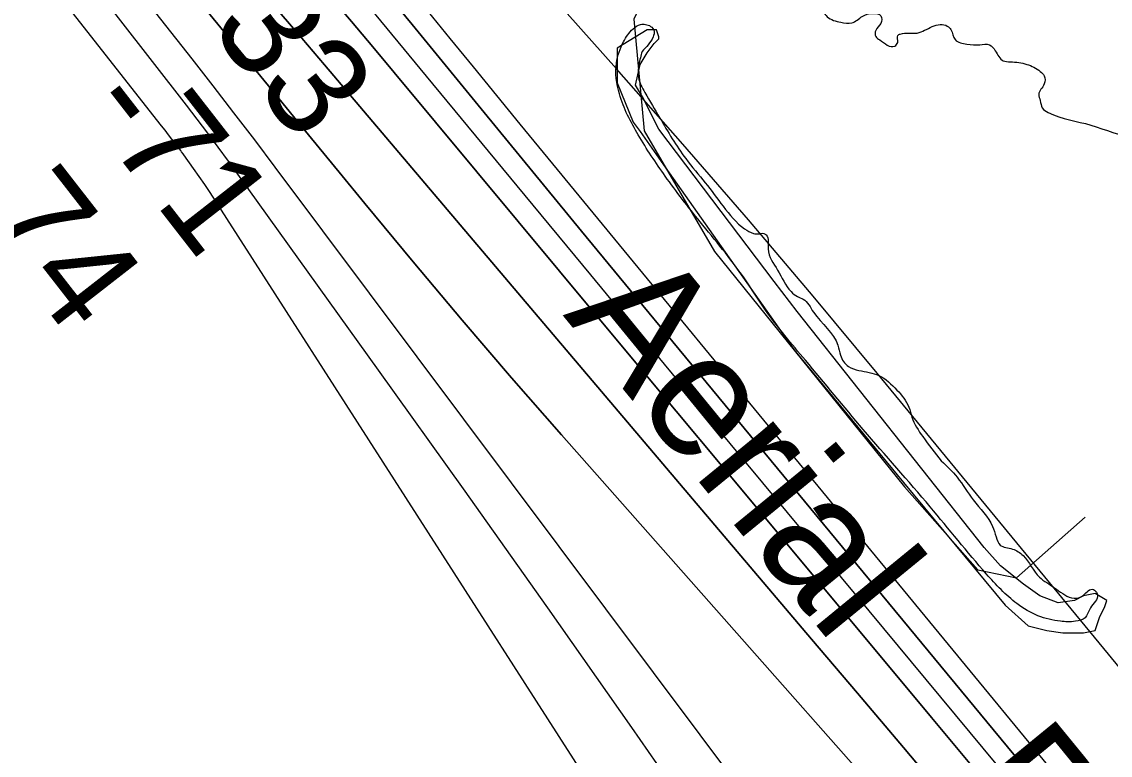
# Model space of a CAD drawing. Extents: x 3887375 to 3925618, y 296674 to 322633.
# Drawn here: x 3902237 to 3902961, y 305113 to 305600 of the extents above; entities that cross this region are included whole.
import ezdxf

# ---------------------------------------------------------------- set-up
doc = ezdxf.new("R2010")
doc.units = 0
for name, color, linetype in [('V-GRID-MAJR', 7, 'Continuous'), ('V-RIVR-EDGE', 7, 'Continuous'), ('V-RIVR-IDEN', 7, 'Continuous'), ('V-RIVR-JETY', 7, 'Continuous'), ('V-RIVR-RANG', 7, 'Continuous'), ('V-RRAP-FSHR', 7, 'Continuous'), ('V-TOPO-DPTH', 7, 'Continuous'), ('V-TOPO-MAJR', 7, 'Continuous'), ('V-TOPO-MINR', 7, 'Continuous'), ('V-TOPO-WATR', 7, 'Continuous')]:
    doc.layers.add(name, color=color, linetype=linetype)

msp = doc.modelspace()

# ---------------------------------------------------------------- linework, layer by layer
at = {"layer": 'V-GRID-MAJR'}
msp.add_spline([(3902269.22, 302288.25), (3902166.14, 308345.1), (3902063.01, 314405.04), (3901959.87, 320464.98), (3901959.82, 320468.07)], degree=3, dxfattribs=at)
at = {"layer": 'V-RIVR-EDGE'}
for points in [[(3902176.06, 306371.64), (3902185.02, 306369.6), (3902189.67, 306365.93), (3902193.65, 306361.27), (3902196.31, 306361.59), (3902200.63, 306361.91), (3902204.29, 306360.91), (3902204.28, 306357.25), (3902207.27, 306355.58), (3902212.92, 306354.57), (3902217.25, 306359.21), (3902217.25, 306360.54), (3902213.94, 306363.54), (3902204.63, 306365.89), (3902201.32, 306370.23), (3902201.32, 306373.55), (3902205.67, 306381.19), (3902209.01, 306387.17), (3902211.69, 306394.81), (3902215.01, 306395.8), (3902221, 306396.45), (3902222.01, 306399.77), (3902220.71, 306414.74), (3902221.06, 306419.39), (3902225.39, 306424.37), (3902235.05, 306431.33), (3902247.04, 306436.62), (3902261.68, 306439.58), (3902272.31, 306437.89), (3902296.58, 306433.17), (3902307.22, 306432.81), (3902316.2, 306434.79), (3902320.2, 306439.43), (3902328.54, 306449.05), (3902337.89, 306464.66), (3902350.24, 306483.92), (3902359.24, 306492.21), (3902372.57, 306502.48), (3902375.23, 306502.48), (3902376.88, 306498.82), (3902382.5, 306484.17), (3902385.48, 306480.5), (3902388.48, 306484.49), (3902395.15, 306492.12), (3902402.15, 306498.09), (3902406.47, 306498.08), (3902416.44, 306494.73), (3902425.75, 306492.71), (3902437.05, 306489.02), (3902445.34, 306479.69), (3902450.98, 306477.02), (3902457.29, 306474.01), (3902462.61, 306472), (3902470.25, 306467.99), (3902482.53, 306458.32), (3902494.47, 306447.98), (3902501.76, 306438.32), (3902514.04, 306428.31), (3902524, 306420.97), (3902532.64, 306417.29), (3902535.63, 306415.29), (3902527.93, 306397.68), (3902521.55, 306372.76), (3902519.53, 306360.13), (3902521.51, 306352.81), (3902521.82, 306344.83), (3902522.14, 306341.83), (3902524.13, 306339.17), (3902527.45, 306337.83), (3902534.1, 306337.48), (3902538.43, 306337.14), (3902544.07, 306335.13), (3902544.06, 306328.48), (3902550.03, 306324.14), (3902556.35, 306322.46), (3902561.67, 306323.11), (3902565, 306325.76), (3902570, 306331.4), (3902572.01, 306338.05), (3902571.7, 306347.03), (3902569.06, 306353.69), (3902571.4, 306357.67), (3902575.39, 306360.32), (3902579.05, 306361.31), (3902585.03, 306358.97), (3902592.66, 306351.3), (3902592.98, 306344.65), (3902587.3, 306334.69), (3902586.29, 306329.37), (3902585.94, 306322.72), (3902585.6, 306318.06), (3902584.26, 306315.74), (3902576.95, 306316.42), (3902574.95, 306314.77), (3902570.27, 306307.13), (3902569.27, 306302.14), (3902570.58, 306294.49), (3902573.88, 306286.5), (3902577.53, 306281.51), (3902577.18, 306273.53), (3902576.81, 306261.89), (3902576.8, 306255.9), (3902580.11, 306248.58), (3902588.07, 306240.91), (3902593.04, 306234.58), (3902597.68, 306226.59), (3902598.64, 306211.62), (3902599.62, 306207.63), (3902602.95, 306206.62), (3902607.6, 306205.61), (3902613.25, 306202.94), (3902623.53, 306192.6), (3902623.84, 306182.96), (3902620.76, 306150.05), (3902617.09, 306141.74), (3902604.42, 306129.47), (3902600.76, 306128.81), (3902599.1, 306130.81), (3902593.79, 306134.82), (3902592.13, 306134.49), (3902588.13, 306132.84), (3902583.12, 306122.87), (3902581.77, 306112.9), (3902576.76, 306107.26), (3902571.44, 306106.27), (3902567.12, 306105.62), (3902564.78, 306102.3), (3902562.77, 306095.99), (3902564.41, 306088.67), (3902565.05, 306077.69), (3902563.03, 306067.39), (3902556.36, 306058.09), (3902540.04, 306049.16), (3902533.04, 306041.53), (3902530.02, 306032.22), (3902526.03, 306031.23), (3902511.73, 306032.27), (3902507.74, 306031.94), (3902504.08, 306028.63), (3902498.08, 306024.32), (3902498.08, 306022.66), (3902499.4, 306019.66), (3902509.69, 306012.98), (3902516.98, 306002.99), (3902523.25, 305984.35), (3902524.86, 305962.4), (3902516.84, 305945.46), (3902499.84, 305928.21), (3902495.17, 305921.57), (3902491.83, 305915.26), (3902491.47, 305907.95), (3902495.11, 305897.96), (3902507.7, 305881.64), (3902518.98, 305870.97), (3902537.25, 305859.95), (3902548.88, 305856.6), (3902563.15, 305845.25), (3902578.74, 305830.58), (3902592.66, 305812.93), (3902609.92, 305797.92), (3902620.54, 305791.24), (3902627.53, 305791.56), (3902638.18, 305797.85), (3902653.18, 305812.11), (3902657.86, 305821.41), (3902666.19, 305828.71), (3902675.19, 305837.66), (3902677.53, 305839.65), (3902680.85, 305839.31), (3902680.85, 305837.32), (3902674.83, 305825.03), (3902672.82, 305820.04), (3902672.8, 305811.73), (3902671.78, 305803.09), (3902668.44, 305797.77), (3902666.1, 305790.8), (3902666.75, 305785.81), (3902670.4, 305780.81), (3902675.71, 305776.14), (3902679.01, 305767.15), (3902680.65, 305758.84), (3902685.3, 305754.17), (3902689.62, 305753.16), (3902695.6, 305752.81), (3902700.91, 305748.15), (3902702.88, 305740.16), (3902701.54, 305733.85), (3902694.52, 305721.23), (3902692.18, 305715.58), (3902692.17, 305711.59), (3902693.15, 305701.61), (3902699.45, 305695.28), (3902708.07, 305687.27), (3902714.37, 305676.62), (3902719.99, 305665.63), (3902725.61, 305651.32), (3902730.92, 305645.32), (3902741.87, 305638.97), (3902754.84, 305636.61), (3902765.14, 305633.26), (3902768.78, 305628.93), (3902768.76, 305617.96), (3902768.74, 305610.97), (3902772.71, 305603.32), (3902781.68, 305599.64), (3902789, 305599.28), (3902795.99, 305603.59), (3902802.98, 305605.57), (3902808.29, 305603.89), (3902808.28, 305598.9), (3902804.95, 305594.26), (3902804.94, 305590.27), (3902807.59, 305587.93), (3902817.56, 305583.92), (3902819.56, 305586.24), (3902819.57, 305590.9), (3902821.23, 305591.89), (3902832.54, 305592.53), (3902842.53, 305596.82), (3902852.5, 305597.13), (3902854.83, 305594.8), (3902857.8, 305588.14), (3902865.44, 305585.13), (3902874.09, 305584.78), (3902880.41, 305584.76), (3902884.39, 305580.76), (3902889.69, 305574.1), (3902894.35, 305573.42), (3902905.32, 305571.73), (3902914.28, 305567.05), (3902916.93, 305564.05), (3902916.92, 305558.73), (3902913.25, 305551.76), (3902914.23, 305547.76), (3902915.55, 305542.77), (3902919.54, 305539.77), (3902947.78, 305531.39), (3902977.69, 305524), (3902984.34, 305524.98), (3902990, 305526.63), (3902995.98, 305526.28), (3903001.95, 305519.61), (3903010.92, 305512.61), (3903019.89, 305512.25), (3903025.88, 305511.91), (3903032.2, 305512.22), (3903042.16, 305508.87), (3903061.42, 305496.86), (3903085.35, 305489.15), (3903128.22, 305479.4), (3903164.79, 305475.98), (3903184.41, 305477.6), (3903213.36, 305483.51), (3903240.32, 305495.08), (3903273.97, 305520.94), (3903309.27, 305542.8), (3903337.57, 305555.03), (3903351.21, 305558.32), (3903361.19, 305558.3), (3903371.16, 305555.28), (3903391.73, 305535.61), (3903407.96, 305512.63), (3903409.6, 305502.31), (3903410.58, 305494.33), (3903401.58, 305487.7), (3903390.24, 305472.1), (3903369.85, 305431.91), (3903356.49, 305407.01), (3903353.48, 305400.03), (3903351.8, 305393.38), (3903351.45, 305385.74), (3903349.05, 305356.15), (3903343.3, 305318.58), (3903342.92, 305297.97), (3903346.21, 305282), (3903350.84, 305274.01), (3903350.17, 305270.02), (3903350.82, 305263.36), (3903351.8, 305257.71), (3903355.11, 305250.05), (3903356.41, 305240.07), (3903356.39, 305232.43), (3903353.4, 305232.1), (3903345.75, 305233.12), (3903338.43, 305231.47), (3903333.77, 305226.83), (3903332.42, 305219.85), (3903335.72, 305211.53), (3903340.03, 305206.86), (3903339.36, 305203.54), (3903338.02, 305197.22), (3903338.32, 305187.58), (3903342.96, 305178.59), (3903351.91, 305167.26), (3903352.87, 305153.96), (3903352.17, 305140.66), (3903346.13, 305118.72), (3903353.05, 305092.77), (3903364.3, 305070.46), (3903372.91, 305055.48), (3903379.89, 305051.14), (3903389.53, 305052.11), (3903403.83, 305053.07), (3903407.48, 305048.07), (3903407.46, 305039.76), (3903414.08, 305026.11), (3903419.03, 305013.79), (3903419.01, 305005.15), (3903416.68, 305001.83), (3903413.68, 305000.17), (3903409.36, 305000.85), (3903403.72, 305006.18), (3903391.8, 305027.16), (3903388.15, 305031.5), (3903380.51, 305034.51), (3903373.86, 305034.86), (3903368.87, 305033.54), (3903364.19, 305025.57), (3903359.2, 305023.25), (3903348.22, 305022.28), (3903339.58, 305024.3), (3903326.95, 305026.99), (3903323.3, 305028), (3903322.31, 305032.66), (3903323, 305040.63), (3903320.68, 305044.63), (3903310.06, 305053.64), (3903306.74, 305055.64), (3903292.77, 305053.35), (3903287.77, 305051.36), (3903283.78, 305051.71), (3903271.81, 305050.41), (3903263.82, 305046.77), (3903262.82, 305045.44), (3903264.47, 305040.11), (3903266.12, 305034.79), (3903261.8, 305034.8), (3903247.83, 305035.17), (3903239.86, 305037.52), (3903237.87, 305040.85), (3903237.88, 305047.5), (3903234.9, 305049.17), (3903228.24, 305048.85), (3903225.26, 305050.52), (3903221.61, 305056.18), (3903215.97, 305058.86), (3903210.98, 305058.87), (3903210.31, 305057.54), (3903212.29, 305052.88), (3903211.62, 305049.89), (3903208.29, 305048.9), (3903200.64, 305047.59), (3903197.64, 305044.6), (3903199.94, 305034.95), (3903200.59, 305027.64), (3903196.59, 305024.32), (3903191.93, 305023.33), (3903164.35, 305028.39), (3903144.73, 305030.77), (3903136.75, 305030.12), (3903131.42, 305025.15), (3903125.75, 305019.51), (3903121.75, 305016.52), (3903118.1, 305017.2), (3903108.13, 305020.55), (3903102.48, 305021.23), (3903098.15, 305020.24), (3903090.51, 305022.26), (3903089.19, 305025.92), (3903089.2, 305030.24), (3903087.87, 305031.57), (3903081.55, 305031.92), (3903074.58, 305034.6), (3903070.6, 305040.26), (3903064.95, 305042.94), (3903058.97, 305042.62), (3903055.64, 305039.97), (3903050.65, 305041.64), (3903049.34, 305047.63), (3903049.37, 305059.6), (3903055.05, 305073.22), (3903060.73, 305081.85), (3903060.74, 305086.51), (3903057.76, 305090.51), (3903052.44, 305091.85), (3903045.78, 305089.54), (3903036.44, 305077.92), (3903031.09, 305064.3), (3903030.4, 305053.33), (3903032.03, 305041.35), (3903036.65, 305026.71), (3903048.58, 305009.06), (3903076.76, 304976.4)], [(3902848.47, 305308.5), (3902859.08, 305297.5), (3902869.68, 305282.51), (3902882.61, 305264.86), (3902884.92, 305257.87), (3902887.57, 305252.54), (3902895.87, 305249.86), (3902902.85, 305245.52), (3902913.78, 305231.19), (3902923.74, 305224.18), (3902935.03, 305217.51), (3902942.02, 305218.49), (3902948.68, 305223.12), (3902950.34, 305222.46), (3902952.33, 305219.46), (3902947.65, 305210.82), (3902943.98, 305204.18), (3902937.65, 305201.87), (3902927.68, 305201.89), (3902912.72, 305205.59), (3902898.78, 305213.6), (3902878.54, 305233.27), (3902841.07, 305277.93), (3902796.64, 305329.25), (3902758.18, 305375.23), (3902731.66, 305408.55), (3902717.41, 305429.87), (3902688.24, 305467.18), (3902665.04, 305497.5), (3902647.15, 305524.82), (3902634.58, 305552.11), (3902632.64, 305572.74), (3902637.33, 305586.69), (3902643.67, 305595.32), (3902648.66, 305598.3), (3902651.99, 305598.29), (3902655.31, 305596.96), (3902657.63, 305593.96), (3902656.96, 305589.97), (3902649.62, 305580.34)], [(3902649.62, 305580.34), (3902647.6, 305571.7), (3902647.25, 305563.06), (3902651.54, 305553.07), (3902661.48, 305536.09), (3902678.7, 305509.11), (3902691.63, 305493.11), (3902703.57, 305477.46), (3902717.83, 305462.46), (3902723.81, 305459.45), (3902726.8, 305459.11), (3902730.46, 305459.43), (3902732.12, 305458.43), (3902733.42, 305449.12), (3902739.71, 305435.13), (3902748.65, 305420.81), (3902752.96, 305417.48), (3902756.62, 305415.81), (3902763.58, 305407.14), (3902779.82, 305385.15), (3902781.47, 305378.5), (3902786.77, 305371.17), (3902793.75, 305368.49), (3902807.04, 305365.14), (3902818.99, 305355.46), (3902826.94, 305344.14), (3902828.92, 305337.48), (3902836.2, 305324.49), (3902848.47, 305308.5)]]:
    msp.add_spline(points, degree=3, dxfattribs=at)
at = {"layer": 'V-RIVR-JETY'}
msp.add_lwpolyline([(3902737.44, 305427.46), (3902660.72, 305528.74), (3902649.98, 305550.22), (3902645.37, 305557.9), (3902648.44, 305571.71), (3902653.05, 305579.38), (3902657.65, 305585.52), (3902660.72, 305588.59), (3902660.72, 305590.12), (3902659.18, 305594.72), (3902657.65, 305594.72), (3902653.05, 305594.72), (3902633.1, 305582.45), (3902633.1, 305568.64), (3902633.1, 305559.43), (3902643.84, 305533.34), (3902648.44, 305527.21), (3902662.25, 305507.26), (3902751.25, 305381.43), (3902823.38, 305293.96), (3902890.89, 305212.63), (3902906.24, 305198.82), (3902918.52, 305195.75), (3902929.26, 305194.22), (3902943.07, 305194.22), (3902950.74, 305195.75), (3902953.81, 305204.96), (3902956.88, 305211.1), (3902958.41, 305215.7), (3902950.74, 305220.3), (3902943.07, 305218.77), (3902936.93, 305215.7), (3902926.19, 305214.16), (3902913.91, 305218.77), (3902903.17, 305226.44), (3902887.83, 305238.72), (3902877.08, 305250.99), (3902752.79, 305407.51)], close=True, dxfattribs=at)
at = {"layer": 'V-RRAP-FSHR'}
msp.add_lwpolyline([(3902654.4, 305623.66), (3902644.19, 305601.76), (3902651.16, 305527.6), (3902697.79, 305447.39), (3902824.07, 305291.18), (3902872.66, 305236.16), (3902898.43, 305230.68), (3902944.18, 305271)], dxfattribs=at)
at = {"layer": 'V-TOPO-DPTH'}
for points in [[(3901966.13, 306161.33), (3902185.97, 305914.94), (3902231.82, 305863.13), (3902277.4, 305811.07), (3902322.54, 305758.63), (3902367.4, 305705.95), (3902428.29, 305633.86), (3902442.48, 305617.03), (3902456.65, 305600.18), (3902470.78, 305583.3), (3902484.89, 305566.4), (3902594.88, 305434.42), (3902656.65, 305360.3), (3902718.43, 305286.19), (3902780.22, 305212.07), (3902842, 305137.97), (3902931.66, 305030.44), (3902948.62, 305010.09), (3902965.56, 304989.74)], [(3901966.13, 306161.33), (3902185.97, 305914.94), (3902231.82, 305863.13), (3902277.4, 305811.07), (3902322.54, 305758.63), (3902367.4, 305705.95), (3902428.29, 305633.86), (3902442.48, 305617.03), (3902456.65, 305600.18), (3902470.78, 305583.3), (3902484.89, 305566.4), (3902594.88, 305434.42), (3902656.65, 305360.3), (3902718.43, 305286.19), (3902780.22, 305212.07), (3902842, 305137.97), (3902931.66, 305030.44), (3902948.62, 305010.09), (3902965.56, 304989.74)], [(3902970.17, 304900.65), (3902930.23, 304948), (3902927.81, 304950.82), (3902925.34, 304953.6), (3902922.85, 304956.36), (3902922.42, 304956.83), (3902922, 304957.31), (3902596.16, 305325.67), (3902562.95, 305363.65), (3902530.04, 305401.88), (3902497.56, 305440.48), (3902465.38, 305479.34), (3902448.43, 305500.05), (3902424.95, 305528.73), (3902401.47, 305557.42), (3902377.98, 305586.11), (3902354.49, 305614.79), (3902161.57, 305850.4), (3902118.47, 305903.14), (3902075.43, 305955.94), (3902032.48, 306008.81), (3901989.6, 306061.73)], [(3901989.6, 306061.73), (3902032.48, 306008.81), (3902075.43, 305955.94), (3902118.47, 305903.14), (3902161.57, 305850.4), (3902354.49, 305614.79), (3902377.98, 305586.11), (3902401.47, 305557.42), (3902424.95, 305528.73), (3902448.43, 305500.05), (3902465.38, 305479.34), (3902497.56, 305440.48), (3902530.04, 305401.88), (3902562.95, 305363.65), (3902596.16, 305325.67), (3902922, 304957.31), (3902922.42, 304956.83), (3902922.85, 304956.36), (3902925.34, 304953.6), (3902927.81, 304950.82), (3902930.23, 304948), (3902970.17, 304900.65)], [(3902960.79, 305035.96), (3902935.71, 305066.3), (3902674.25, 305382.42), (3902641.82, 305421.68), (3902609.43, 305460.98), (3902577.08, 305500.31), (3902544.78, 305539.68), (3902496.84, 305598.16), (3902488.53, 305608.31), (3902480.22, 305618.45), (3902471.92, 305628.6), (3902463.62, 305638.75), (3902240.79, 305911.22), (3902197.3, 305963.96), (3902153.52, 306016.45), (3902109.29, 306068.58)], [(3902109.29, 306068.58), (3902153.52, 306016.45), (3902197.3, 305963.96), (3902240.79, 305911.22), (3902463.62, 305638.75), (3902471.92, 305628.6), (3902480.22, 305618.45), (3902488.53, 305608.31), (3902496.84, 305598.16), (3902544.78, 305539.68), (3902577.08, 305500.31), (3902609.43, 305460.98), (3902641.82, 305421.68), (3902674.25, 305382.42), (3902935.71, 305066.3), (3902960.79, 305035.96)], [(3902853.72, 305081.92), (3902823.29, 305118), (3902792.81, 305154.04), (3902762.29, 305190.05), (3902438.55, 305571.52), (3902434.8, 305575.94), (3902431.04, 305580.34), (3902427.28, 305584.74), (3902423.51, 305589.14), (3902408.49, 305606.63), (3902397.19, 305619.76), (3902385.87, 305632.86), (3902374.51, 305645.94), (3902363.13, 305658.99), (3902327.12, 305700.2), (3902297.77, 305733.89), (3902268.48, 305767.64), (3902239.3, 305801.48), (3902210.18, 305835.37), (3902041.11, 306032.78)], [(3902041.11, 306032.78), (3902210.18, 305835.37), (3902239.3, 305801.48), (3902268.48, 305767.64), (3902297.77, 305733.89), (3902327.12, 305700.2), (3902363.13, 305658.99), (3902374.51, 305645.94), (3902385.87, 305632.86), (3902397.19, 305619.76), (3902408.49, 305606.63), (3902423.51, 305589.14), (3902427.28, 305584.74), (3902431.04, 305580.34), (3902434.8, 305575.94), (3902438.55, 305571.52), (3902762.29, 305190.05), (3902792.81, 305154.04), (3902823.29, 305118), (3902853.72, 305081.92)], [(3903013.2, 305115), (3902805.86, 305366.74), (3902763.27, 305417.84), (3902720.3, 305468.59), (3902676.73, 305518.84), (3902632.77, 305568.76), (3902574.34, 305634.33), (3902559.33, 305651.23), (3902544.36, 305668.16), (3902529.44, 305685.14), (3902514.57, 305702.16), (3902440.95, 305786.66), (3902389.57, 305846.19), (3902338.59, 305906.05), (3902288.18, 305966.39), (3902238.15, 306027.06)]]:
    msp.add_lwpolyline(points, dxfattribs=at)
at = {"layer": 'V-TOPO-MAJR'}
msp.add_lwpolyline([(3902998.05, 304716.53), (3902950.35, 304778.78), (3902900.75, 304843.58), (3902877.93, 304873.49), (3902855.18, 304903.46), (3902832.54, 304933.5), (3902809.97, 304963.6), (3902787.45, 304993.74), (3902764.92, 305023.87), (3902742.38, 305054), (3902719.84, 305084.12), (3902405.92, 305503.47), (3902392.26, 305521.58), (3902378.5, 305539.62), (3902364.6, 305557.56), (3902350.61, 305575.42), (3902267.33, 305680.91), (3902211.55, 305751.4), (3902155.65, 305821.8), (3902099.59, 305892.07), (3902043.42, 305962.25), (3901924.32, 306110.7)], dxfattribs=at)
at = {"layer": 'V-TOPO-MINR'}
for points in [[(3902965.56, 304989.74), (3902948.62, 305010.09), (3902931.66, 305030.44), (3902842, 305137.97), (3902780.22, 305212.07), (3902718.43, 305286.19), (3902656.65, 305360.3), (3902594.88, 305434.42), (3902484.89, 305566.4), (3902470.78, 305583.3), (3902456.65, 305600.18), (3902442.48, 305617.03), (3902428.29, 305633.86), (3902367.4, 305705.95), (3902322.54, 305758.63), (3902277.4, 305811.07), (3902231.82, 305863.13), (3902185.97, 305914.94), (3901966.13, 306161.33)], [(3903032.6, 304117.33), (3902792.24, 304818.07), (3902776.64, 304842.06), (3902761.1, 304866.09), (3902745.61, 304890.15), (3902366.11, 305481.16), (3902362.59, 305486.56), (3902359.02, 305491.93), (3902355.38, 305497.25), (3902351.69, 305502.54), (3902345.24, 305511.65), (3902344.73, 305512.35), (3902343.7, 305513.75), (3902343.17, 305514.44), (3902339.62, 305519.05), (3902337.3, 305522.04), (3902334.99, 305525.03), (3902332.66, 305528), (3902330.33, 305530.98), (3901860.63, 306128.41)], [(3902998.49, 304639.09), (3902941.25, 304714.52), (3902839.08, 304850.03), (3902829.47, 304862.94), (3902819.97, 304875.93), (3902810.63, 304889.03), (3902801.41, 304902.21), (3902698.16, 305051.64), (3902642.78, 305131.29), (3902587.11, 305210.72), (3902530.98, 305289.84), (3902474.54, 305368.74), (3902374.79, 305507.37), (3902367.95, 305516.76), (3902361.04, 305526.1), (3902354.03, 305535.35), (3902346.94, 305544.55), (3902301.66, 305602.68), (3902271.82, 305640.85), (3902241.9, 305678.97), (3902211.87, 305717), (3902181.76, 305754.96), (3901920.9, 306082.89)], [(3902990.43, 305020.06), (3902584.24, 305513.18), (3902568.68, 305532.1), (3902553.15, 305551.04), (3902537.66, 305570.01), (3902522.19, 305589.01), (3902499, 305617.52), (3902495.14, 305622.27), (3902491.29, 305627.03), (3902487.45, 305631.79), (3902483.61, 305636.55), (3902128.44, 306078.01)], [(3902970.17, 304900.65), (3902930.23, 304948), (3902927.81, 304950.82), (3902925.34, 304953.6), (3902922.85, 304956.36), (3902922.42, 304956.83), (3902922, 304957.31), (3902596.16, 305325.67), (3902562.95, 305363.65), (3902530.04, 305401.88), (3902497.56, 305440.48), (3902465.38, 305479.34), (3902448.43, 305500.05), (3902424.95, 305528.73), (3902401.47, 305557.42), (3902377.98, 305586.11), (3902354.49, 305614.79), (3902161.57, 305850.4), (3902118.47, 305903.14), (3902075.43, 305955.94), (3902032.48, 306008.81), (3901989.6, 306061.73)], [(3902960.79, 305035.96), (3902935.71, 305066.3), (3902674.25, 305382.42), (3902641.82, 305421.68), (3902609.43, 305460.98), (3902577.08, 305500.31), (3902544.78, 305539.68), (3902496.84, 305598.16), (3902488.53, 305608.31), (3902480.22, 305618.45), (3902471.92, 305628.6), (3902463.62, 305638.75), (3902240.79, 305911.22), (3902197.3, 305963.96), (3902153.52, 306016.45), (3902109.29, 306068.58)], [(3902975.77, 304997.72), (3902954.73, 305023.09), (3902933.67, 305048.45), (3902762.59, 305254.46), (3902713.53, 305313.58), (3902664.51, 305372.72), (3902615.52, 305431.89), (3902566.57, 305491.09), (3902506.42, 305563.88), (3902487.56, 305586.7), (3902468.67, 305609.5), (3902449.77, 305632.29), (3902430.86, 305655.07), (3902343.53, 305760.13), (3902280.64, 305835.18), (3902217.34, 305909.87), (3902153.42, 305984.03), (3902089.09, 306057.85)], [(3902853.72, 305081.92), (3902823.29, 305118), (3902792.81, 305154.04), (3902762.29, 305190.05), (3902438.55, 305571.52), (3902434.8, 305575.94), (3902431.04, 305580.34), (3902427.28, 305584.74), (3902423.51, 305589.14), (3902408.49, 305606.63), (3902397.19, 305619.76), (3902385.87, 305632.86), (3902374.51, 305645.94), (3902363.13, 305658.99), (3902327.12, 305700.2), (3902297.77, 305733.89), (3902268.48, 305767.64), (3902239.3, 305801.48), (3902210.18, 305835.37), (3902041.11, 306032.78)]]:
    msp.add_lwpolyline(points, dxfattribs=at)
at = {"layer": 'V-TOPO-WATR'}
msp.add_lwpolyline([(3903013.2, 305115), (3902805.86, 305366.74), (3902763.27, 305417.84), (3902720.3, 305468.59), (3902676.73, 305518.84), (3902632.77, 305568.76), (3902574.34, 305634.33), (3902559.33, 305651.23), (3902544.36, 305668.16), (3902529.44, 305685.14), (3902514.57, 305702.16), (3902440.95, 305786.66), (3902389.57, 305846.19), (3902338.59, 305906.05), (3902288.18, 305966.39), (3902238.15, 306027.06)], dxfattribs=at)

# ---------------------------------------------------------------- texts
at = {"layer": 'V-RIVR-IDEN'}
msp.add_text('Aerial    Photos', height=83, rotation=309.27352, dxfattribs=at).set_placement((3902596.75, 305405.22))
at = {"layer": 'V-RIVR-RANG'}
for s, rotation, p in [('-33', 307.62833, (3902343.35, 305620.28)), ('-71', 307.91622, (3902276.56, 305542.61)), ('-74', 307.91622, (3902189.09, 305492.17))]:
    msp.add_text(s, height=67, rotation=rotation, dxfattribs=at).set_placement(p)

doc.saveas('drawing.dxf')
